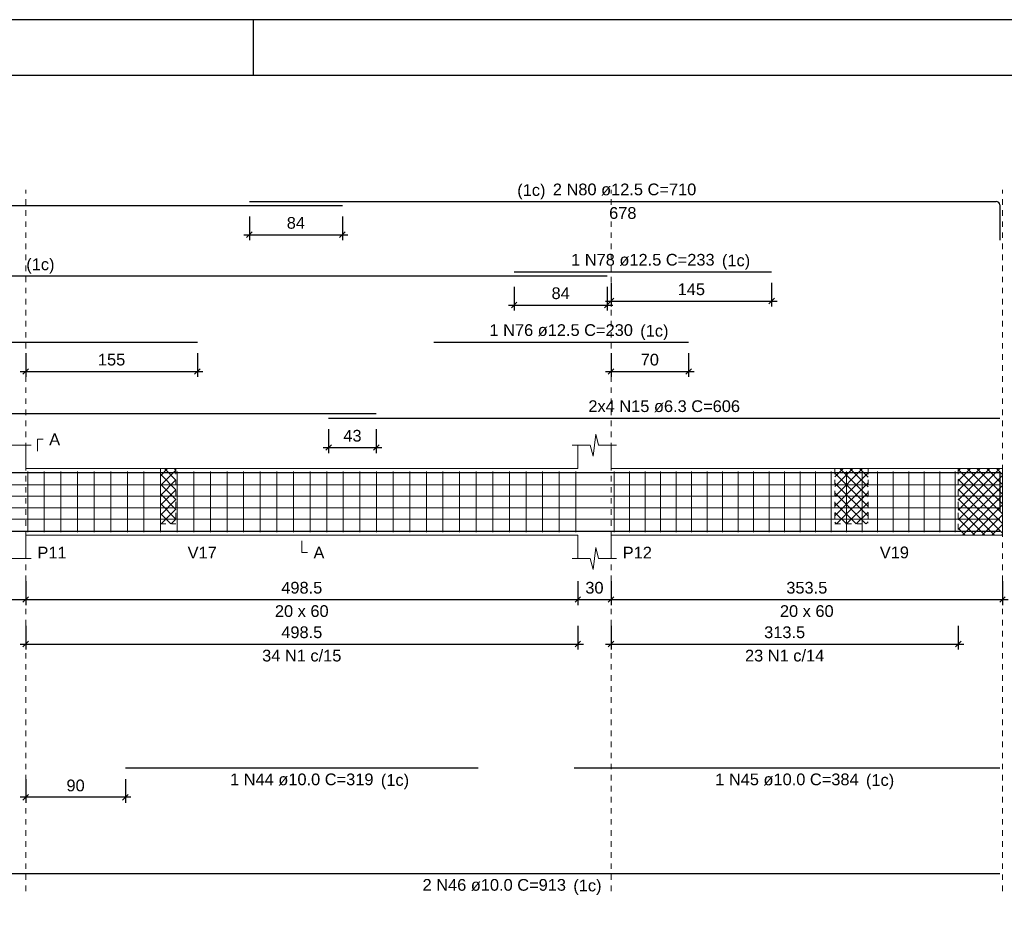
# Model space of a CAD drawing. Header units: millimetres. Extents: x 10 to 1250, y -62 to 528.
# Tile 841 of 909: x 810 to 827, y 112 to 128. Entities that reach past the tile are written whole.
import ezdxf

# ---------------------------------------------------------------- set-up
doc = ezdxf.new("R2010")
doc.units = ezdxf.units.MM
doc.header["$LTSCALE"] = 0.05
doc.linetypes.add('DOT', pattern=[6.35, 0, -6.35])
for name, color, linetype, lineweight in [('Descrição da armadura', 7, 'Continuous', 5), ('DT-Arm complementar', 5, 'Continuous', 5), ('DT-Barras na forma', 2, 'Continuous', 30), ('DT-Barras rebatidas', 2, 'Continuous', 30), ('DT-Cotas', 9, 'Continuous', 5), ('DT-Forma', 5, 'Continuous', 5), ('DT-Hachura intersecção vigas', 9, 'Continuous', 5), ('DT-Pontilhado', 9, 'DOT', 5), ('DT-Textos', 7, 'Continuous', 5), ('Textos armaduras', 7, 'Continuous', 5)]:
    doc.layers.add(name, color=color, linetype=linetype, lineweight=lineweight)
doc.layers.add('FOLHA_PADRÃO', color=7, linetype='Continuous')
doc.styles.add('Arial', font='arial.ttf')
doc.styles.get("Standard").update_dxf_attribs({"font": 'arial.ttf'})
doc.dimstyles.new('UM_50.000000', dxfattribs={"dimtxt": 0.18, "dimasz": 0.1, "dimexe": 0.1, "dimexo": 0.2, "dimgap": 0.1, "dimtad": 1, "dimdec": 1, "dimlfac": 50, "dimzin": 0, "dimdsep": 46, "dimtxsty": 'Standard', "dimblk": 'OBLIQUE', "dimcen": 0.09, "dimdle": 0.1, "dimadec": 1, "dimazin": 2, "dimtfac": 1, "dimtdec": 1, "dimtofl": 0, "dimtmove": 0, "dimatfit": 3, "dimldrblk": 'OBLIQUE', "dimfxl": 1, "dimtolj": 1, "dimarcsym": 1})
pattern_1 = [(45, (768.89089, 43.07153), (-0.08838835, 0.08838835), []), (135, (768.89089, 43.07153), (-0.08838835, -0.08838835), [])]

# ---------------------------------------------------------------- blocks, each defined once
blk = doc.blocks.new('A1EST. 1500')
at = {"layer": 'FOLHA_PADRÃO', "color": 1, "linetype": 'Continuous'}
for p, q in [((150.008, 59.4), (0, 59.4)), ((23.5, 59.4), (23.5, 58.4))]:
    blk.add_line(p, q, dxfattribs=at)
at = {"layer": 'FOLHA_PADRÃO', "color": 6, "linetype": 'Continuous'}
blk.add_lwpolyline([(149, 58.4), (149, 1), (1, 1), (1, 58.4), (149, 58.4)], dxfattribs=at)
blk = doc.blocks.new('_Oblique')
at = {"color": 0, "linetype": 'ByBlock', "lineweight": -2}
blk.add_line((-0.5, -0.5), (0.5, 0.5), dxfattribs=at)
blk = doc.blocks.new('*D1298')
at = {"layer": 'Defpoints', "color": 0, "transparency": 16777216}
for p in [(808.867, 117.986), (809.667, 117.986), (809.667, 117.456)]:
    blk.add_point(p, dxfattribs=at)
at = {"layer": 'DT-Cotas', "color": 0, "lineweight": -2, "transparency": 16777216}
for p, q in [((808.867, 117.786), (808.867, 117.356)), ((809.667, 117.786), (809.667, 117.356)), ((808.767, 117.456), (809.767, 117.456))]:
    blk.add_line(p, q, dxfattribs=at)
at = {"layer": 'DT-Cotas', "color": 0, "lineweight": -2, "transparency": 16777216, "xscale": 0.1, "yscale": 0.1, "zscale": 0.1, "rotation": 180}
blk.add_blockref('_Oblique', (808.867, 117.456), dxfattribs=at)
at = {"layer": 'DT-Cotas', "color": 0, "lineweight": -2, "transparency": 16777216, "xscale": 0.1, "yscale": 0.1, "zscale": 0.1}
blk.add_blockref('_Oblique', (809.667, 117.456), dxfattribs=at)
at = {"layer": 'DT-Cotas', "transparency": 16777216, "insert": (809.267, 117.668), "char_height": 0.2118, "attachment_point": 5, "rotation": 0.0057, "style": 'Arial'}
blk.add_mtext('\\A1;40', dxfattribs=at)
blk = doc.blocks.new('*D1299')
at = {"layer": 'Defpoints', "color": 0, "transparency": 16777216}
for p in [(809.667, 117.986), (819.637, 117.986), (819.637, 117.456)]:
    blk.add_point(p, dxfattribs=at)
at = {"layer": 'DT-Cotas', "color": 0, "lineweight": -2, "transparency": 16777216}
for p, q in [((809.667, 117.786), (809.667, 117.356)), ((819.637, 117.786), (819.637, 117.356)), ((809.567, 117.456), (819.737, 117.456))]:
    blk.add_line(p, q, dxfattribs=at)
at = {"layer": 'DT-Cotas', "color": 0, "lineweight": -2, "transparency": 16777216, "xscale": 0.1, "yscale": 0.1, "zscale": 0.1, "rotation": 180}
blk.add_blockref('_Oblique', (809.667, 117.456), dxfattribs=at)
at = {"layer": 'DT-Cotas', "color": 0, "lineweight": -2, "transparency": 16777216, "xscale": 0.1, "yscale": 0.1, "zscale": 0.1}
blk.add_blockref('_Oblique', (819.637, 117.456), dxfattribs=at)
at = {"layer": 'DT-Cotas', "transparency": 16777216, "insert": (814.652, 117.668), "char_height": 0.2118, "attachment_point": 5, "rotation": 0.0057, "style": 'Arial'}
blk.add_mtext('\\A1;498.5', dxfattribs=at)
blk = doc.blocks.new('*D1300')
at = {"layer": 'Defpoints', "color": 0, "transparency": 16777216}
for p in [(819.637, 117.986), (820.237, 117.986), (820.237, 117.456)]:
    blk.add_point(p, dxfattribs=at)
at = {"layer": 'DT-Cotas', "color": 0, "lineweight": -2, "transparency": 16777216}
for p, q in [((819.637, 117.786), (819.637, 117.356)), ((820.237, 117.786), (820.237, 117.356)), ((819.537, 117.456), (820.337, 117.456))]:
    blk.add_line(p, q, dxfattribs=at)
at = {"layer": 'DT-Cotas', "color": 0, "lineweight": -2, "transparency": 16777216, "xscale": 0.1, "yscale": 0.1, "zscale": 0.1, "rotation": 180}
blk.add_blockref('_Oblique', (819.637, 117.456), dxfattribs=at)
at = {"layer": 'DT-Cotas', "color": 0, "lineweight": -2, "transparency": 16777216, "xscale": 0.1, "yscale": 0.1, "zscale": 0.1}
blk.add_blockref('_Oblique', (820.237, 117.456), dxfattribs=at)
at = {"layer": 'DT-Cotas', "transparency": 16777216, "insert": (819.937, 117.668), "char_height": 0.2118, "attachment_point": 5, "rotation": 0.0057, "style": 'Arial'}
blk.add_mtext('\\A1;30', dxfattribs=at)
blk = doc.blocks.new('*D1301')
at = {"layer": 'Defpoints', "color": 0, "transparency": 16777216}
for p in [(820.237, 117.986), (827.307, 117.986), (827.307, 117.456)]:
    blk.add_point(p, dxfattribs=at)
at = {"layer": 'DT-Cotas', "color": 0, "lineweight": -2, "transparency": 16777216}
for p, q in [((820.237, 117.786), (820.237, 117.356)), ((827.307, 117.786), (827.307, 117.356)), ((820.137, 117.456), (827.407, 117.456))]:
    blk.add_line(p, q, dxfattribs=at)
at = {"layer": 'DT-Cotas', "color": 0, "lineweight": -2, "transparency": 16777216, "xscale": 0.1, "yscale": 0.1, "zscale": 0.1, "rotation": 180}
blk.add_blockref('_Oblique', (820.237, 117.456), dxfattribs=at)
at = {"layer": 'DT-Cotas', "color": 0, "lineweight": -2, "transparency": 16777216, "xscale": 0.1, "yscale": 0.1, "zscale": 0.1}
blk.add_blockref('_Oblique', (827.307, 117.456), dxfattribs=at)
at = {"layer": 'DT-Cotas', "transparency": 16777216, "insert": (823.772, 117.668), "char_height": 0.2118, "attachment_point": 5, "rotation": 0.0057, "style": 'Arial'}
blk.add_mtext('\\A1;353.5', dxfattribs=at)
blk = doc.blocks.new('*D1290')
at = {"layer": 'Defpoints', "color": 0, "transparency": 16777216}
for p in [(809.667, 117.181), (819.637, 117.181), (819.637, 116.651)]:
    blk.add_point(p, dxfattribs=at)
at = {"layer": 'DT-Cotas', "color": 0, "lineweight": -2, "transparency": 16777216}
for p, q in [((809.667, 116.981), (809.667, 116.551)), ((819.637, 116.981), (819.637, 116.551)), ((809.567, 116.651), (819.737, 116.651))]:
    blk.add_line(p, q, dxfattribs=at)
at = {"layer": 'DT-Cotas', "color": 0, "lineweight": -2, "transparency": 16777216, "xscale": 0.1, "yscale": 0.1, "zscale": 0.1, "rotation": 180}
blk.add_blockref('_Oblique', (809.667, 116.651), dxfattribs=at)
at = {"layer": 'DT-Cotas', "color": 0, "lineweight": -2, "transparency": 16777216, "xscale": 0.1, "yscale": 0.1, "zscale": 0.1}
blk.add_blockref('_Oblique', (819.637, 116.651), dxfattribs=at)
at = {"layer": 'DT-Cotas', "transparency": 16777216, "insert": (814.652, 116.863), "char_height": 0.2118, "attachment_point": 5, "rotation": 0.0057, "style": 'Arial'}
blk.add_mtext('\\A1;498.5', dxfattribs=at)
blk = doc.blocks.new('*D1291')
at = {"layer": 'Defpoints', "color": 0, "transparency": 16777216}
for p in [(820.237, 117.181), (826.507, 117.181), (826.507, 116.651)]:
    blk.add_point(p, dxfattribs=at)
at = {"layer": 'DT-Cotas', "color": 0, "lineweight": -2, "transparency": 16777216}
for p, q in [((820.237, 116.981), (820.237, 116.551)), ((826.507, 116.981), (826.507, 116.551)), ((820.137, 116.651), (826.607, 116.651))]:
    blk.add_line(p, q, dxfattribs=at)
at = {"layer": 'DT-Cotas', "color": 0, "lineweight": -2, "transparency": 16777216, "xscale": 0.1, "yscale": 0.1, "zscale": 0.1, "rotation": 180}
blk.add_blockref('_Oblique', (820.237, 116.651), dxfattribs=at)
at = {"layer": 'DT-Cotas', "color": 0, "lineweight": -2, "transparency": 16777216, "xscale": 0.1, "yscale": 0.1, "zscale": 0.1}
blk.add_blockref('_Oblique', (826.507, 116.651), dxfattribs=at)
at = {"layer": 'DT-Cotas', "transparency": 16777216, "insert": (823.372, 116.863), "char_height": 0.2118, "attachment_point": 5, "rotation": 0.0057, "style": 'Arial'}
blk.add_mtext('\\A1;313.5', dxfattribs=at)
blk = doc.blocks.new('*D1292')
at = {"layer": 'Defpoints', "color": 0, "transparency": 16777216}
for p in [(815.137, 120.732), (815.997, 120.732), (815.997, 120.202)]:
    blk.add_point(p, dxfattribs=at)
at = {"layer": 'DT-Cotas', "color": 0, "lineweight": -2, "transparency": 16777216}
for p, q in [((815.137, 120.532), (815.137, 120.102)), ((815.997, 120.532), (815.997, 120.102)), ((815.037, 120.202), (816.097, 120.202))]:
    blk.add_line(p, q, dxfattribs=at)
at = {"layer": 'DT-Cotas', "color": 0, "lineweight": -2, "transparency": 16777216, "xscale": 0.1, "yscale": 0.1, "zscale": 0.1, "rotation": 180}
blk.add_blockref('_Oblique', (815.137, 120.202), dxfattribs=at)
at = {"layer": 'DT-Cotas', "color": 0, "lineweight": -2, "transparency": 16777216, "xscale": 0.1, "yscale": 0.1, "zscale": 0.1}
blk.add_blockref('_Oblique', (815.997, 120.202), dxfattribs=at)
at = {"layer": 'DT-Cotas', "transparency": 16777216, "insert": (815.567, 120.414), "char_height": 0.2118, "attachment_point": 5, "rotation": 0.0057, "style": 'Arial'}
blk.add_mtext('\\A1;43', dxfattribs=at)
blk = doc.blocks.new('*D1294')
at = {"layer": 'Defpoints', "color": 0, "transparency": 16777216}
for p in [(809.667, 114.413), (811.467, 114.413), (809.667, 113.883)]:
    blk.add_point(p, dxfattribs=at)
at = {"layer": 'DT-Cotas', "color": 0, "lineweight": -2, "transparency": 16777216}
for p, q in [((809.667, 114.213), (809.667, 113.783)), ((811.467, 114.213), (811.467, 113.783)), ((811.567, 113.883), (809.567, 113.883))]:
    blk.add_line(p, q, dxfattribs=at)
at = {"layer": 'DT-Cotas', "color": 0, "lineweight": -2, "transparency": 16777216, "xscale": 0.1, "yscale": 0.1, "zscale": 0.1, "rotation": 180}
blk.add_blockref('_Oblique', (809.667, 113.883), dxfattribs=at)
at = {"layer": 'DT-Cotas', "color": 0, "lineweight": -2, "transparency": 16777216, "xscale": 0.1, "yscale": 0.1, "zscale": 0.1}
blk.add_blockref('_Oblique', (811.467, 113.883), dxfattribs=at)
at = {"layer": 'DT-Cotas', "transparency": 16777216, "insert": (810.567, 114.095), "char_height": 0.2118, "attachment_point": 5, "rotation": 0.0057, "style": 'Arial'}
blk.add_mtext('\\A1;90', dxfattribs=at)
blk = doc.blocks.new('*D1306')
at = {"layer": 'Defpoints', "color": 0, "transparency": 16777216}
for p in [(809.667, 122.107), (812.767, 122.107), (812.767, 121.577)]:
    blk.add_point(p, dxfattribs=at)
at = {"layer": 'DT-Cotas', "color": 0, "lineweight": -2, "transparency": 16777216}
for p, q in [((809.667, 121.907), (809.667, 121.477)), ((812.767, 121.907), (812.767, 121.477)), ((809.567, 121.577), (812.867, 121.577))]:
    blk.add_line(p, q, dxfattribs=at)
at = {"layer": 'DT-Cotas', "color": 0, "lineweight": -2, "transparency": 16777216, "xscale": 0.1, "yscale": 0.1, "zscale": 0.1, "rotation": 180}
blk.add_blockref('_Oblique', (809.667, 121.577), dxfattribs=at)
at = {"layer": 'DT-Cotas', "color": 0, "lineweight": -2, "transparency": 16777216, "xscale": 0.1, "yscale": 0.1, "zscale": 0.1}
blk.add_blockref('_Oblique', (812.767, 121.577), dxfattribs=at)
at = {"layer": 'DT-Cotas', "transparency": 16777216, "insert": (811.217, 121.789), "char_height": 0.2118, "attachment_point": 5, "rotation": 0.0057, "style": 'Arial'}
blk.add_mtext('\\A1;155', dxfattribs=at)
blk = doc.blocks.new('*D1307')
at = {"layer": 'Defpoints', "color": 0, "transparency": 16777216}
for p in [(820.237, 122.107), (821.637, 122.107), (821.637, 121.577)]:
    blk.add_point(p, dxfattribs=at)
at = {"layer": 'DT-Cotas', "color": 0, "lineweight": -2, "transparency": 16777216}
for p, q in [((820.237, 121.907), (820.237, 121.477)), ((821.637, 121.907), (821.637, 121.477)), ((820.137, 121.577), (821.737, 121.577))]:
    blk.add_line(p, q, dxfattribs=at)
at = {"layer": 'DT-Cotas', "color": 0, "lineweight": -2, "transparency": 16777216, "xscale": 0.1, "yscale": 0.1, "zscale": 0.1, "rotation": 180}
blk.add_blockref('_Oblique', (820.237, 121.577), dxfattribs=at)
at = {"layer": 'DT-Cotas', "color": 0, "lineweight": -2, "transparency": 16777216, "xscale": 0.1, "yscale": 0.1, "zscale": 0.1}
blk.add_blockref('_Oblique', (821.637, 121.577), dxfattribs=at)
at = {"layer": 'DT-Cotas', "transparency": 16777216, "insert": (820.937, 121.789), "char_height": 0.2118, "attachment_point": 5, "rotation": 0.0057, "style": 'Arial'}
blk.add_mtext('\\A1;70', dxfattribs=at)
blk = doc.blocks.new('*D1308')
at = {"layer": 'Defpoints', "color": 0, "transparency": 16777216}
for p in [(818.487, 123.307), (820.167, 123.307), (820.167, 122.777)]:
    blk.add_point(p, dxfattribs=at)
at = {"layer": 'DT-Cotas', "color": 0, "lineweight": -2, "transparency": 16777216}
for p, q in [((818.487, 123.107), (818.487, 122.677)), ((820.167, 123.107), (820.167, 122.677)), ((818.387, 122.777), (820.267, 122.777))]:
    blk.add_line(p, q, dxfattribs=at)
at = {"layer": 'DT-Cotas', "color": 0, "lineweight": -2, "transparency": 16777216, "xscale": 0.1, "yscale": 0.1, "zscale": 0.1, "rotation": 180}
blk.add_blockref('_Oblique', (818.487, 122.777), dxfattribs=at)
at = {"layer": 'DT-Cotas', "color": 0, "lineweight": -2, "transparency": 16777216, "xscale": 0.1, "yscale": 0.1, "zscale": 0.1}
blk.add_blockref('_Oblique', (820.167, 122.777), dxfattribs=at)
at = {"layer": 'DT-Cotas', "transparency": 16777216, "insert": (819.327, 122.989), "char_height": 0.2118, "attachment_point": 5, "rotation": 0.0057, "style": 'Arial'}
blk.add_mtext('\\A1;84', dxfattribs=at)
blk = doc.blocks.new('*D1309')
at = {"layer": 'Defpoints', "color": 0, "transparency": 16777216}
for p in [(820.237, 123.378), (823.137, 123.378), (823.137, 122.848)]:
    blk.add_point(p, dxfattribs=at)
at = {"layer": 'DT-Cotas', "color": 0, "lineweight": -2, "transparency": 16777216}
for p, q in [((820.237, 123.178), (820.237, 122.748)), ((823.137, 123.178), (823.137, 122.748)), ((820.137, 122.848), (823.237, 122.848))]:
    blk.add_line(p, q, dxfattribs=at)
at = {"layer": 'DT-Cotas', "color": 0, "lineweight": -2, "transparency": 16777216, "xscale": 0.1, "yscale": 0.1, "zscale": 0.1, "rotation": 180}
blk.add_blockref('_Oblique', (820.237, 122.848), dxfattribs=at)
at = {"layer": 'DT-Cotas', "color": 0, "lineweight": -2, "transparency": 16777216, "xscale": 0.1, "yscale": 0.1, "zscale": 0.1}
blk.add_blockref('_Oblique', (823.137, 122.848), dxfattribs=at)
at = {"layer": 'DT-Cotas', "transparency": 16777216, "insert": (821.687, 123.06), "char_height": 0.2118, "attachment_point": 5, "rotation": 0.0057, "style": 'Arial'}
blk.add_mtext('\\A1;145', dxfattribs=at)
blk = doc.blocks.new('*D1310')
at = {"layer": 'Defpoints', "color": 0, "transparency": 16777216}
for p in [(813.705, 124.578), (815.385, 124.578), (815.385, 124.048)]:
    blk.add_point(p, dxfattribs=at)
at = {"layer": 'DT-Cotas', "color": 0, "lineweight": -2, "transparency": 16777216}
for p, q in [((813.705, 124.378), (813.705, 123.948)), ((815.385, 124.378), (815.385, 123.948)), ((813.605, 124.048), (815.485, 124.048))]:
    blk.add_line(p, q, dxfattribs=at)
at = {"layer": 'DT-Cotas', "color": 0, "lineweight": -2, "transparency": 16777216, "xscale": 0.1, "yscale": 0.1, "zscale": 0.1, "rotation": 180}
blk.add_blockref('_Oblique', (813.705, 124.048), dxfattribs=at)
at = {"layer": 'DT-Cotas', "color": 0, "lineweight": -2, "transparency": 16777216, "xscale": 0.1, "yscale": 0.1, "zscale": 0.1}
blk.add_blockref('_Oblique', (815.385, 124.048), dxfattribs=at)
at = {"layer": 'DT-Cotas', "transparency": 16777216, "insert": (814.545, 124.26), "char_height": 0.2118, "attachment_point": 5, "rotation": 0.0057, "style": 'Arial'}
blk.add_mtext('\\A1;84', dxfattribs=at)

msp = doc.modelspace()

# ---------------------------------------------------------------- hatches: boundary and pattern name
at = {"layer": 'DT-Hachura intersecção vigas', "linetype": 'Continuous'}
h = msp.add_hatch(dxfattribs=at)
h.set_pattern_fill('ANSI37', color=256, style=0)
h.set_pattern_definition(pattern_1)
h.paths.add_polyline_path([(812.0987, 118.8212), (812.3787, 118.8212), (812.3787, 119.8212), (812.0987, 119.8212), (812.0987, 118.8212)])
h = msp.add_hatch(dxfattribs=at)
h.set_pattern_fill('ANSI37', color=256, style=0)
h.set_pattern_definition(pattern_1)
h.paths.add_polyline_path([(824.2787, 118.8212), (824.8787, 118.8212), (824.8787, 119.8212), (824.2787, 119.8212), (824.2787, 118.8212)])
h = msp.add_hatch(dxfattribs=at)
h.set_pattern_fill('ANSI37', color=256, style=0)
h.set_pattern_definition(pattern_1)
h.paths.add_polyline_path([(826.5067, 118.6212), (827.3067, 118.6212), (827.3067, 119.8212), (826.5067, 119.8212), (826.5067, 118.6212)])

# ---------------------------------------------------------------- linework, layer by layer
at = {"layer": 'DT-Arm complementar'}
for p, q in [((809.7017, 118.6712), (809.7017, 119.7712)), ((810.0017, 118.6712), (810.0017, 119.7712)), ((810.3017, 118.6712), (810.3017, 119.7712)), ((810.6017, 118.6712), (810.6017, 119.7712)), ((810.9017, 118.6712), (810.9017, 119.7712)), ((811.2017, 118.6712), (811.2017, 119.7712)), ((811.5017, 118.6712), (811.5017, 119.7712)), ((811.8017, 118.6712), (811.8017, 119.7712)), ((812.1017, 118.6712), (812.1017, 119.7712)), ((812.4017, 118.6712), (812.4017, 119.7712)), ((812.7017, 118.6712), (812.7017, 119.7712)), ((813.0017, 118.6712), (813.0017, 119.7712)), ((813.3017, 118.6712), (813.3017, 119.7712)), ((813.6017, 118.6712), (813.6017, 119.7712)), ((813.9017, 118.6712), (813.9017, 119.7712)), ((814.2017, 118.6712), (814.2017, 119.7712)), ((814.5017, 118.6712), (814.5017, 119.7712)), ((814.8017, 118.6712), (814.8017, 119.7712)), ((815.1017, 118.6712), (815.1017, 119.7712)), ((815.4017, 118.6712), (815.4017, 119.7712)), ((815.7017, 118.6712), (815.7017, 119.7712)), ((816.0017, 118.6712), (816.0017, 119.7712)), ((816.3017, 118.6712), (816.3017, 119.7712)), ((816.6017, 118.6712), (816.6017, 119.7712)), ((816.9017, 118.6712), (816.9017, 119.7712)), ((817.2017, 118.6712), (817.2017, 119.7712)), ((817.5017, 118.6712), (817.5017, 119.7712)), ((817.8017, 118.6712), (817.8017, 119.7712)), ((818.1017, 118.6712), (818.1017, 119.7712)), ((818.4017, 118.6712), (818.4017, 119.7712)), ((818.7017, 118.6712), (818.7017, 119.7712)), ((819.0017, 118.6712), (819.0017, 119.7712)), ((819.3017, 118.6712), (819.3017, 119.7712)), ((819.6017, 118.6712), (819.6017, 119.7712)), ((820.2917, 118.6712), (820.2917, 119.7712)), ((820.5717, 118.6712), (820.5717, 119.7712)), ((820.8517, 118.6712), (820.8517, 119.7712)), ((821.1317, 118.6712), (821.1317, 119.7712)), ((821.4117, 118.6712), (821.4117, 119.7712)), ((821.6917, 118.6712), (821.6917, 119.7712)), ((821.9717, 118.6712), (821.9717, 119.7712)), ((822.2517, 118.6712), (822.2517, 119.7712)), ((822.5317, 118.6712), (822.5317, 119.7712)), ((822.8117, 118.6712), (822.8117, 119.7712)), ((823.0917, 118.6712), (823.0917, 119.7712)), ((823.3717, 118.6712), (823.3717, 119.7712)), ((823.6517, 118.6712), (823.6517, 119.7712)), ((823.9317, 118.6712), (823.9317, 119.7712)), ((824.2117, 118.6712), (824.2117, 119.7712)), ((824.4917, 118.6712), (824.4917, 119.7712)), ((824.7717, 118.6712), (824.7717, 119.7712)), ((825.0517, 118.6712), (825.0517, 119.7712)), ((825.3317, 118.6712), (825.3317, 119.7712)), ((825.6117, 118.6712), (825.6117, 119.7712)), ((825.8917, 118.6712), (825.8917, 119.7712)), ((826.1717, 118.6712), (826.1717, 119.7712)), ((826.4517, 118.6712), (826.4517, 119.7712)), ((791.9967, 119.5292), (827.2567, 119.5292)), ((791.9967, 119.3222), (827.2567, 119.3222)), ((791.9967, 119.1152), (827.2567, 119.1152)), ((791.9967, 118.9082), (827.2567, 118.9082))]:
    msp.add_line(p, q, dxfattribs=at)
at = {"layer": 'DT-Barras na forma'}
for points in [[(791.9967, 119.1371), (791.9967, 119.7487), (815.3852, 119.7487)], [(796.1667, 119.7487), (820.1667, 119.7487)], [(797.6667, 119.7487), (812.7667, 119.7487)], [(813.7052, 119.7487), (827.2567, 119.7487), (827.2567, 119.0476)], [(817.0367, 119.7487), (821.6367, 119.7487)], [(818.4867, 119.7487), (823.1367, 119.7487)], [(808.9996, 118.6912), (827.2567, 118.6912)], [(811.4667, 118.6912), (817.8367, 118.6912)], [(819.5696, 118.6912), (827.2567, 118.6912)]]:
    msp.add_lwpolyline(points, dxfattribs=at)
at = {"layer": 'DT-Barras rebatidas'}
for p, q in [((813.7052, 124.6483), (827.1942, 124.6483)), ((792.0592, 124.5777), (815.3852, 124.5777)), ((827.2567, 124.5858), (827.2567, 123.9473)), ((796.1667, 123.3069), (820.1667, 123.3069)), ((818.4867, 123.3775), (823.1367, 123.3775)), ((797.6667, 122.1067), (812.7667, 122.1067)), ((817.0367, 122.1067), (821.6367, 122.1067)), ((791.9967, 120.8167), (815.9967, 120.8167)), ((815.1367, 120.7319), (827.2567, 120.7319)), ((811.4667, 114.4128), (817.8367, 114.4128)), ((819.5696, 114.4128), (827.2567, 114.4128)), ((808.9996, 112.5066), (827.2567, 112.5066))]:
    msp.add_line(p, q, dxfattribs=at)
msp.add_arc((827.1942, 124.5858), 0.0625, 0, 90, dxfattribs=at)
at = {"layer": 'DT-Forma'}
for p, q in [((819.9117, 120.0448), (819.9617, 120.4448)), ((819.9617, 120.4448), (820.0117, 120.2448)), ((809.3417, 120.2448), (809.7667, 120.2448)), ((809.6667, 120.2448), (809.6667, 119.8212)), ((819.5367, 120.2448), (819.8617, 120.2448)), ((819.6367, 119.8212), (819.6367, 120.2448)), ((819.8617, 120.2448), (819.9117, 120.0448)), ((820.0117, 120.2448), (820.3367, 120.2448)), ((820.2367, 120.2448), (820.2367, 119.8212)), ((809.6667, 119.8212), (812.0987, 119.8212)), ((812.0987, 119.8212), (812.3787, 119.8212)), ((812.3787, 119.8212), (819.6367, 119.8212)), ((820.2367, 119.8212), (824.2787, 119.8212)), ((824.2787, 119.8212), (824.8787, 119.8212)), ((824.8787, 119.8212), (826.5067, 119.8212)), ((826.5067, 119.8212), (827.3067, 119.8212)), ((809.6667, 118.1976), (809.6667, 118.6212)), ((809.6667, 118.6212), (812.0987, 118.6212)), ((812.0987, 118.6212), (812.3787, 118.6212)), ((812.3787, 118.6212), (819.6367, 118.6212)), ((819.6367, 118.6212), (819.6367, 118.1976)), ((820.2367, 118.1976), (820.2367, 118.6212)), ((820.2367, 118.6212), (824.2787, 118.6212)), ((824.2787, 118.6212), (824.8787, 118.6212)), ((824.8787, 118.6212), (826.5067, 118.6212)), ((826.5067, 118.6212), (827.3067, 118.6212)), ((819.9117, 117.9976), (819.9617, 118.3976)), ((819.9617, 118.3976), (820.0117, 118.1976)), ((809.3417, 118.1976), (809.7667, 118.1976)), ((819.5367, 118.1976), (819.8617, 118.1976)), ((819.8617, 118.1976), (819.9117, 117.9976)), ((820.0117, 118.1976), (820.3367, 118.1976))]:
    msp.add_line(p, q, dxfattribs=at)
at = {"layer": 'DT-Forma', "linetype": 'Continuous'}
msp.add_line((827.3067, 119.8212), (827.3067, 118.6212), dxfattribs=at)
at = {"layer": 'DT-Pontilhado', "ltscale": 0.2}
for p, q in [((809.6667, 112.1889), (809.6667, 124.8601)), ((820.2367, 112.1889), (820.2367, 124.8601)), ((827.3067, 112.1889), (827.3067, 124.8601)), ((812.0987, 119.8212), (812.0987, 118.8212)), ((812.3787, 119.8212), (812.3787, 118.8212)), ((824.2787, 119.8212), (824.2787, 118.8212)), ((824.8787, 119.8212), (824.8787, 118.8212)), ((826.5067, 119.8212), (826.5067, 118.6212)), ((812.0987, 118.8212), (812.3787, 118.8212)), ((824.2787, 118.8212), (824.8787, 118.8212))]:
    msp.add_line(p, q, dxfattribs=at)
at = {"layer": 'DT-Textos'}
for points in [[(809.8785, 120.1389), (809.8785, 120.3507), (809.9844, 120.3507)], [(814.6517, 118.5153), (814.6517, 118.3035), (814.7576, 118.3035)]]:
    msp.add_lwpolyline(points, dxfattribs=at)

# ---------------------------------------------------------------- block references
msp.add_blockref('A1EST. 1500', (790.2755, 68.5322))

# ---------------------------------------------------------------- texts
at = {"layer": 'Descrição da armadura', "linetype": 'Continuous', "char_height": 0.2118, "attachment_point": 8, "line_spacing_factor": 0.798, "style": 'Arial'}
for s, insert, width in [('2 N80 ø12.5 C=710', (820.4809, 124.7542), 5.194653), ('1 N78 ø12.5 C=233', (820.8117, 123.4834), 5.194653), ('1 N76 ø12.5 C=230', (819.3367, 122.2126), 5.194653), ('2x4 N15 ø6.3 C=606', (821.1967, 120.8378), 5.491291), ('34 N1 c/15', (814.6517, 116.3338), 2.869342), ('23 N1 c/14', (823.3717, 116.3338), 2.869342), ('1 N44 ø10.0 C=319', (814.6517, 114.0951), 5.194653), ('1 N45 ø10.0 C=384', (823.4132, 114.0951), 5.194653), ('2 N46 ø10.0 C=913', (818.1282, 112.1889), 5.194653)]:
    msp.add_mtext(s, dxfattribs=dict(at, insert=insert, width=width))
at = {"layer": 'DT-Textos', "char_height": 0.2118, "line_spacing_factor": 0.798, "style": 'Arial'}
for s, insert, width, attachment_point in [('(1c)', (819.0529, 124.6845), 1.156382, 9), ('(1c)', (809.6769, 123.3425), 1.156382, 7), ('(1c)', (822.2399, 123.4135), 1.156382, 7), ('(1c)', (820.7649, 122.1425), 1.156382, 7), ('A', (810.0903, 120.2448), 0.447864, 7), ('P11', (809.8785, 118.1976), 1.194742, 7), ('V17', (812.5905, 118.1976), 1.194742, 7), ('A', (814.8635, 118.1976), 0.447864, 7), ('P12', (820.4485, 118.1976), 1.194742, 7), ('V19', (825.0905, 118.1976), 1.194742, 7), ('20 x 60', (814.6517, 117.1386), 2.202601, 8), ('20 x 60', (823.7717, 117.1386), 2.202601, 8), ('(1c)', (816.0799, 114.0255), 1.156382, 7), ('(1c)', (824.8409, 114.0255), 1.156382, 7), ('(1c)', (819.5559, 112.1195), 1.156382, 7)]:
    msp.add_mtext(s, dxfattribs=dict(at, insert=insert, width=width, attachment_point=attachment_point))
at = {"layer": 'Textos armaduras', "linetype": 'Continuous', "insert": (820.2022, 124.3306), "char_height": 0.2118, "width": 0.989858, "attachment_point": 7, "line_spacing_factor": 0.798, "style": 'Arial'}
msp.add_mtext('678', dxfattribs=at)

# ---------------------------------------------------------------- dimensions: what is measured, and where the dimension line sits
at = {"layer": 'DT-Cotas'}
for base, p1, p2, picture, middle in [((815.3852, 124.0482), (813.7052, 124.5777), (815.3852, 124.5777), '*D1310', (814.5452, 124.26)), ((820.1667, 122.7774), (818.4867, 123.3069), (820.1667, 123.3069), '*D1308', (819.3267, 122.9892)), ((823.1367, 122.848), (820.2367, 123.3775), (823.1367, 123.3775), '*D1309', (821.6867, 123.0598)), ((812.7667, 121.5772), (809.6667, 122.1067), (812.7667, 122.1067), '*D1306', (811.2167, 121.789)), ((821.6367, 121.5772), (820.2367, 122.1067), (821.6367, 122.1067), '*D1307', (820.9367, 121.789)), ((815.9967, 120.2024), (815.1367, 120.7319), (815.9967, 120.7319), '*D1292', (815.5667, 120.4142)), ((809.6667, 117.4563), (808.8667, 117.9858), (809.6667, 117.9858), '*D1298', (809.2667, 117.6681)), ((819.6367, 117.4563), (809.6667, 117.9858), (819.6367, 117.9858), '*D1299', (814.6517, 117.6681)), ((820.2367, 117.4563), (819.6367, 117.9858), (820.2367, 117.9858), '*D1300', (819.9367, 117.6681)), ((827.3067, 117.4563), (820.2367, 117.9858), (827.3067, 117.9858), '*D1301', (823.7717, 117.6681)), ((819.6367, 116.6515), (809.6667, 117.181), (819.6367, 117.181), '*D1290', (814.6517, 116.8633)), ((826.5067, 116.6515), (820.2367, 117.181), (826.5067, 117.181), '*D1291', (823.3717, 116.8633)), ((809.6667, 113.8833), (811.4667, 114.4128), (809.6667, 114.4128), '*D1294', (810.5667, 114.0951))]:
    dim = msp.add_linear_dim(base=base, p1=p1, p2=p2, dimstyle='UM_50.000000', override={"dimtxt": 0.2118, "dimasz": 0.1, "dimexe": 0.1, "dimexo": 0.2, "dimtad": 1, "dimtih": 0, "dimtoh": 0, "dimdec": 1, "dimlfac": 50, "dimzin": 8, "dimtxsty": 'Arial', "dimblk": 'Oblique', "dimblk1": 'Oblique', "dimblk2": 'Oblique', "dimsah": 1, "dimdle": 0.1, "dimse1": 0, "dimse2": 0, "dimclrt": 256, "dimadec": 1, "dimazin": 3, "dimtmove": 2, "dimldrblk": 'Oblique'}, dxfattribs=at)
    dim.commit()
    dim.dimension.update_dxf_attribs({"geometry": picture, "text_midpoint": middle, "dimtype": 160, "text_rotation": 0.00573})

doc.saveas('drawing.dxf')
